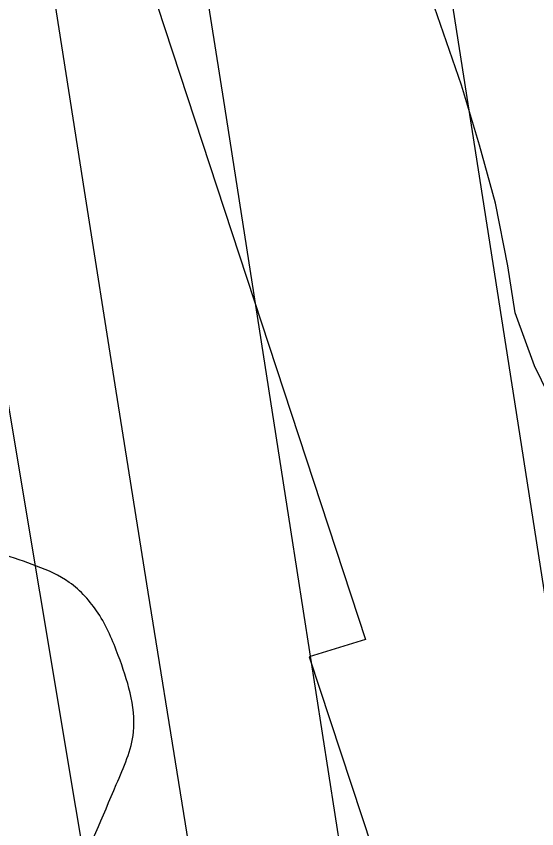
# Model space of a CAD drawing. Extents: x 3392644 to 3430565, y 576657 to 602123.
# Drawn here: x 3414553.6 to 3414661.6, y 584397.1 to 584565.8 of the extents above; entities that cross this region are included whole.
import ezdxf

# ---------------------------------------------------------------- set-up
doc = ezdxf.new("R2010")
doc.units = 0
for name, color, linetype in [('V-RIVR-EDGE', 7, 'Continuous'), ('V-RRAP-FSHR', 7, 'Continuous'), ('V-RRAP-RVMT', 7, 'Continuous'), ('V-SITE-VEGE', 7, 'Continuous'), ('V-TOPO-DPTH', 7, 'Continuous'), ('V-TOPO-MINR', 7, 'Continuous')]:
    doc.layers.add(name, color=color, linetype=linetype)

msp = doc.modelspace()

# ---------------------------------------------------------------- linework, layer by layer
at = {"layer": 'V-RIVR-EDGE'}
msp.add_spline([(3415011.94, 582110.63), (3415011.25, 582113.67), (3415005.32, 582138.35), (3414994.86, 582182.43), (3414988.58, 582209.22), (3414983.35, 582231.44), (3414985.12, 582233.19), (3414986.19, 582238.83), (3414984.79, 582244.82), (3414980.24, 582254.7), (3414972.18, 582274.8), (3414966.59, 582294.55), (3414960.3, 582316.41), (3414955.45, 582346.73), (3414949.18, 582375.99), (3414950.95, 582383.04), (3414951.67, 582387.62), (3414950.97, 582391.14), (3414945.72, 582402.78), (3414945.03, 582408.42), (3414945.04, 582414.41), (3414949.28, 582417.22), (3414948.23, 582420.4), (3414946.12, 582423.22), (3414938.73, 582427.47), (3414936.98, 582430.64), (3414936.99, 582436.28), (3414937.02, 582447.2), (3414934.93, 582458.84), (3414931.08, 582468.71), (3414926.53, 582481.41), (3414920.24, 582500.45), (3414911.86, 582534.3), (3414906.27, 582553.7), (3414906.29, 582561.1), (3414906.31, 582567.09), (3414904.56, 582573.79), (3414896.86, 582596.71), (3414892.32, 582609.76), (3414889.88, 582622.45), (3414889.9, 582631.96), (3414892.05, 582644.64), (3414893.48, 582651.69), (3414893.49, 582658.74), (3414890.71, 582672.84), (3414886.53, 582692.93), (3414881.65, 582714.09), (3414881.66, 582717.61), (3414884.84, 582721.48), (3414885.2, 582726.06), (3414885.22, 582732.05), (3414882.41, 582736.64), (3414880.3, 582739.11), (3414878.91, 582744.4), (3414878.21, 582748.98), (3414879.99, 582755.32), (3414880.36, 582760.61), (3414876.9, 582787.39), (3414871.33, 582816.66), (3414863.33, 582856.85), (3414857.77, 582888.93), (3414846.96, 582935.11), (3414837.21, 582980.59), (3414823.94, 583029.25), (3414814.51, 583063.81), (3414804.71, 583090.26), (3414795.23, 583106.5), (3414789.62, 583117.08), (3414785.77, 583126.96), (3414784.03, 583135.42), (3414784.04, 583138.94), (3414782.28, 583140.71), (3414777, 583143.89), (3414774.54, 583148.13), (3414773.5, 583152.36), (3414769.65, 583164.7), (3414764.41, 583183.74), (3414756.71, 583203.14), (3414753.91, 583212.31), (3414751.14, 583230.29), (3414750.49, 583254.25), (3414752.66, 583274.68), (3414756.22, 583291.24), (3414759.05, 583296.52), (3414762.6, 583304.61), (3414762.97, 583313.77), (3414763, 583322.93), (3414759.15, 583333.51), (3414751.07, 583343.75), (3414748.26, 583350.1), (3414748.27, 583353.27), (3414745.82, 583358.57), (3414741.95, 583363.86), (3414741.61, 583366.33), (3414743.04, 583373.73), (3414742.35, 583381.83), (3414734.29, 583399.47), (3414725.87, 583414.29), (3414718.49, 583423.12), (3414711.1, 583426.66), (3414699.48, 583428.1), (3414691.38, 583433.4), (3414685.06, 583440.12), (3414679.79, 583448.94), (3414677.37, 583465.15), (3414677.39, 583475.02), (3414685.18, 583487.33), (3414688.37, 583497.9), (3414689.82, 583515.16), (3414691.27, 583528.19), (3414691.65, 583541.94), (3414694.16, 583557.08), (3414696.67, 583573.99), (3414700.9, 583576.8), (3414705.48, 583576.79), (3414712.53, 583576.77), (3414714.65, 583578.17), (3414715.71, 583581.69), (3414716.08, 583589.09), (3414715.07, 583606.71), (3414713.7, 583624.69), (3414709.53, 583645.14), (3414702.19, 583671.58), (3414689.95, 583708.26), (3414675.26, 583753.4), (3414668.97, 583773.15), (3414667.95, 583789.71), (3414665.86, 583797.47), (3414663.78, 583814.39), (3414662.06, 583831.31), (3414657.55, 583856.69), (3414652.01, 583896.52), (3414646.08, 583921.2), (3414638.07, 583960.69), (3414633.91, 583989.95), (3414631.51, 584016.73), (3414630.52, 584040.7), (3414627.38, 584055.51), (3414624.59, 584068.2), (3414615.13, 584089.36), (3414609.17, 584100.65), (3414604.63, 584118.64), (3414602.91, 584134.15), (3414602.94, 584148.24), (3414607.92, 584164.09), (3414607.59, 584174.66), (3414606.56, 584186.29), (3414603.08, 584202.15), (3414597.84, 584221.9), (3414587.01, 584259.28), (3414577.21, 584284.67), (3414563.19, 584316.07), (3414556.89, 584333.7), (3414552.7, 584347.81), (3414552.72, 584358.38), (3414554.86, 584366.48), (3414565.48, 584386.54), (3414574.33, 584406.25), (3414577.89, 584417.16), (3414577.2, 584425.27), (3414574.75, 584433.03), (3414570.55, 584441.85), (3414564.57, 584448.21), (3414550.49, 584454.23), (3414538.53, 584460.25), (3414527.27, 584467.33), (3414521.29, 584472.28), (3414516.02, 584479.69)], degree=3, dxfattribs=at)
at = {"layer": 'V-RRAP-FSHR'}
msp.add_spline([(3414652.86, 584975.97), (3414687.53, 584857.05), (3414756.28, 584541.94), (3414816.3, 584295.47)], degree=3, dxfattribs=at)
at = {"layer": 'V-RRAP-RVMT'}
for p, q in [((3414582.9, 584567.85), (3414626.08, 584436.38)), ((3414626.08, 584436.38), (3414614.36, 584432.74)), ((3414614.36, 584432.74), (3414652.99, 584315.71))]:
    msp.add_line(p, q, dxfattribs=at)
at = {"layer": 'V-SITE-VEGE'}
msp.add_lwpolyline([(3414665.48, 584484.38), (3414661.16, 584493.17), (3414657.18, 584504.21), (3414655.62, 584513.92), (3414653.06, 584526.98), (3414649.78, 584538.98), (3414646.03, 584551.48), (3414640.4, 584567.63)], dxfattribs=at)
at = {"layer": 'V-TOPO-DPTH'}
msp.add_lwpolyline([(3414806.55, 583275.74), (3414786.23, 583373.26), (3414742.42, 583580.41), (3414737.96, 583601.75), (3414733.57, 583623.1), (3414729.29, 583644.47), (3414725.07, 583665.85), (3414648.78, 584057.38), (3414641.67, 584094.34), (3414634.68, 584131.32), (3414627.86, 584168.33), (3414621.16, 584205.37), (3414610.39, 584265.73), (3414609.18, 584272.61), (3414607.99, 584279.48), (3414606.84, 584286.37), (3414605.7, 584293.26), (3414594.38, 584362.84), (3414587.64, 584404.52), (3414580.94, 584446.22), (3414574.31, 584487.92), (3414567.73, 584529.63), (3414500.43, 584958.63)], dxfattribs=at)
at = {"layer": 'V-TOPO-MINR'}
for points in [[(3414806.55, 583275.74), (3414786.23, 583373.26), (3414742.42, 583580.41), (3414737.96, 583601.75), (3414733.57, 583623.1), (3414729.29, 583644.47), (3414725.07, 583665.85), (3414648.78, 584057.38), (3414641.67, 584094.34), (3414634.68, 584131.32), (3414627.86, 584168.33), (3414621.16, 584205.37), (3414610.39, 584265.73), (3414609.18, 584272.61), (3414607.99, 584279.48), (3414606.84, 584286.37), (3414605.7, 584293.26), (3414594.38, 584362.84), (3414587.64, 584404.52), (3414580.94, 584446.22), (3414574.31, 584487.92), (3414567.73, 584529.63), (3414500.43, 584958.63)], [(3414921.28, 582819.45), (3414822.23, 583308.63), (3414811.43, 583361.77), (3414800.58, 583414.9), (3414789.66, 583468.01), (3414778.69, 583521.11), (3414760.72, 583607.77), (3414758.72, 583617.54), (3414756.75, 583627.32), (3414754.84, 583637.11), (3414752.97, 583646.91), (3414700.26, 583926.43), (3414689.25, 583985.83), (3414678.47, 584045.27), (3414668.05, 584104.77), (3414657.87, 584164.31), (3414651.73, 584200.83), (3414644.87, 584242.16), (3414638.11, 584283.5), (3414631.51, 584324.87), (3414625.01, 584366.26), (3414610.59, 584459.15), (3414596.85, 584546.97), (3414582.96, 584634.77)], [(3414835.78, 583029.72), (3414722.68, 583550.52), (3414715.41, 583584.49), (3414708.28, 583618.49), (3414701.36, 583652.54), (3414694.59, 583686.61), (3414681.23, 583754.88), (3414668.08, 583823.15), (3414655.19, 583891.46), (3414642.69, 583959.85), (3414630.45, 584028.29), (3414592.9, 584241.88), (3414589.86, 584259.27), (3414586.85, 584276.67), (3414583.89, 584294.07), (3414580.96, 584311.48), (3414535.86, 584581.12)], [(3414858.42, 583263.27), (3414846.05, 583324.77), (3414833.81, 583386.3), (3414821.78, 583447.87), (3414809.87, 583509.47), (3414800.12, 583560.41), (3414793.4, 583596.59), (3414786.95, 583632.82), (3414780.91, 583669.11), (3414775.13, 583705.45), (3414769.59, 583741.83), (3414764.06, 583778.22), (3414758.58, 583814.61), (3414753.13, 583851), (3414697.4, 584224.41), (3414692.47, 584257.25), (3414687.5, 584290.08), (3414682.46, 584322.89), (3414677.38, 584355.7), (3414657.46, 584483.51), (3414643.44, 584572.83)]]:
    msp.add_lwpolyline(points, dxfattribs=at)

doc.saveas('drawing.dxf')
